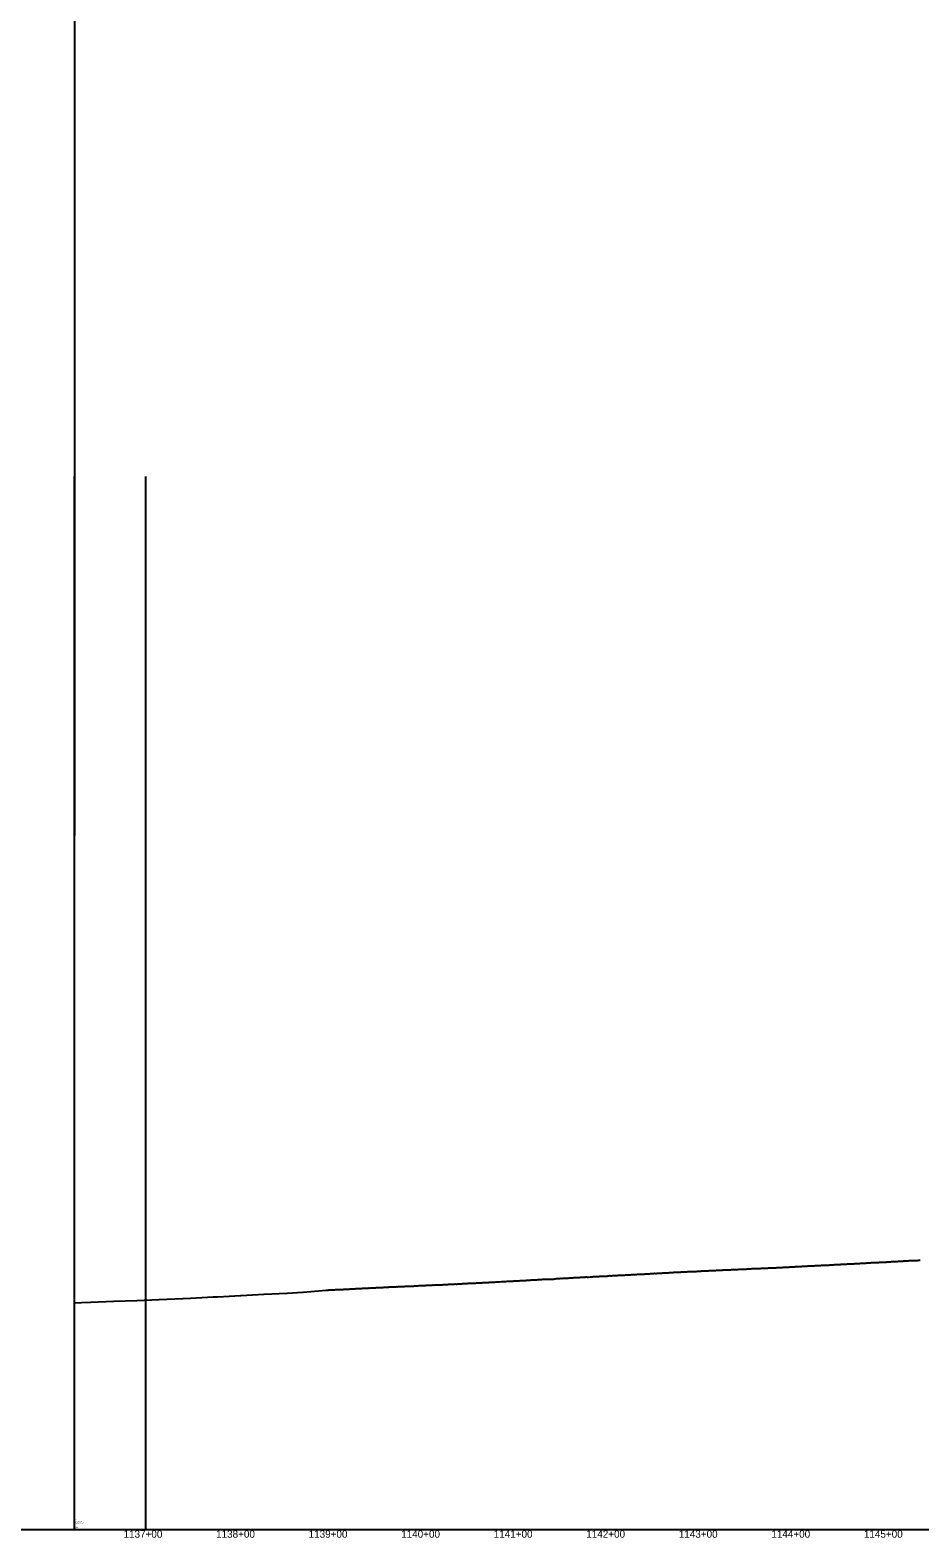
# Model space of a CAD drawing. Extents: x -3793 to 50787, y -1075 to 6138.
# Drawn here: x 952 to 1914, y -1009 to 620 of the extents above; entities that cross this region are included whole.
import ezdxf

# ---------------------------------------------------------------- set-up
doc = ezdxf.new("R2010")
doc.units = 0
for name, color, linetype in [('RD_DDB_Profile_EX', 7, 'Continuous'), ('RD_DDB_StaTX', 7, 'Continuous'), ('RD_GPK_Profile_Cell', 7, 'Continuous'), ('RD_Sketch10', 7, 'Continuous')]:
    doc.layers.add(name, color=color, linetype=linetype)

msp = doc.modelspace()

# ---------------------------------------------------------------- linework, layer by layer
at = {"layer": 'RD_DDB_Profile_EX'}
for points in [[(1669.803388, -721.164905), (1670.805993, -721.06531), (1671.802403, -721.065615), (1672.818417, -721.01536), (1674.804143, -720.866745), (1675.800551, -720.81637), (1676.803261, -720.76613), (1677.799482, -720.666425), (1678.822798, -720.616215), (1679.806199, -720.5171), (1680.808905, -720.46627), (1681.805231, -720.513975), (1682.807937, -720.514355), (1683.804344, -720.46466), (1684.806952, -720.36638), (1685.803278, -720.315355), (1686.805984, -720.265115), (1687.802392, -720.214125), (1688.8051, -720.215165), (1689.801424, -720.16352), (1690.804132, -720.162565), (1691.813409, -720.112285), (1692.803147, -720.06328), (1693.799472, -719.963615), (1694.802179, -719.81531), (1695.81164, -719.813015), (1697.805219, -719.763155), (1698.807827, -719.714175), (1699.804235, -719.66447), (1700.81982, -719.61228), (1701.803267, -719.51325), (1702.805973, -719.364915), (1703.80238, -719.41393), (1705.042739, -719.36338), (1706.045714, -719.26506), (1707.038359, -719.26479), (1708.034685, -719.31379), (1709.037391, -719.264155), (1710.033801, -719.21318), (1711.036423, -719.212165), (1712.039129, -719.21248), (1713.035455, -719.113555), (1714.038161, -719.06321), (1715.034574, -719.062245), (1716.037193, -718.963245), (1717.033606, -718.91296), (1718.036314, -718.81399), (1719.038931, -718.76433), (1720.035347, -718.763325), (1721.037963, -718.665085), (1722.034379, -718.61477), (1723.037087, -718.614415), (1724.039701, -718.614755), (1725.036119, -718.56373), (1726.038828, -718.56406), (1727.035152, -718.51449), (1728.03786, -718.41484), (1729.034184, -718.413075), (1730.036892, -718.36339), (1731.039601, -718.21599), (1732.035924, -718.16566), (1733.038633, -718.165265), (1734.035052, -718.11571), (1735.037665, -718.066065), (1736.040253, -717.96566), (1737.036579, -717.915345), (1738.039285, -717.915695), (1739.035709, -717.865395), (1740.038317, -717.865735), (1741.034742, -717.86466), (1742.037349, -717.714985), (1743.040054, -717.66612), (1744.036482, -717.568195), (1745.039086, -717.61616), (1746.035514, -717.565065), (1747.038222, -717.51702), (1748.040824, -717.566545), (1749.037254, -717.465435), (1750.039856, -717.366585), (1751.036286, -717.36547), (1752.038994, -717.4158), (1753.035318, -717.317135), (1754.038026, -717.265835), (1755.040734, -717.21617), (1756.037058, -717.16671), (1757.039766, -717.11706), (1758.036091, -717.117585), (1759.038799, -716.96966), (1760.041506, -716.96832), (1761.037831, -716.916275), (1762.040539, -716.867485), (1763.036973, -716.866325), (1764.039436, -716.766655), (1765.035873, -716.76637), (1766.038468, -716.71669), (1767.041173, -716.66792), (1768.037612, -716.617615), (1769.040205, -716.66526), (1770.036644, -716.56677), (1771.039237, -716.419795), (1772.041942, -716.418345)], [(1772.041942, -716.418345), (1773.038384, -716.368045), (1774.040974, -716.31838), (1775.037416, -716.21989), (1776.040123, -716.170275), (1777.036448, -716.169025), (1778.039156, -716.16847), (1779.041743, -715.97163), (1780.038188, -715.872205), (1781.040895, -715.82263), (1782.03722, -715.821325), (1783.039927, -715.770785), (1784.042635, -715.72117), (1785.038959, -715.720825), (1785.377392, -715.67191), (1786.38005, -715.6223), (1787.376432, -715.621955), (1788.379217, -715.62236), (1789.375473, -715.572), (1790.378257, -715.4724), (1791.380913, -715.37378), (1792.377298, -715.274395), (1793.379953, -715.272835), (1794.376338, -715.27053), (1795.378993, -715.172875), (1796.381775, -715.12429), (1797.378163, -715.12393), (1798.380816, -715.07231), (1799.377204, -714.97098), (1800.379856, -714.92438), (1801.376244, -714.827025), (1802.378896, -714.77646), (1803.381678, -714.774845), (1804.377936, -714.72345), (1805.380719, -714.673855), (1806.37711, -714.625555), (1807.379759, -714.527015), (1808.382541, -714.475355), (1809.378799, -714.426025), (1810.381581, -714.4754), (1811.377839, -714.47294), (1812.3732, -714.37607), (1813.369455, -714.326765), (1814.37224, -714.22829), (1815.375025, -714.226535), (1816.371281, -714.12616), (1817.374066, -714.02658), (1818.370321, -713.9773), (1819.373106, -713.928845), (1820.375744, -713.9259), (1821.372147, -713.82667), (1822.374785, -713.727075), (1823.371187, -713.676715), (1824.373972, -713.628265), (1825.370228, -713.62676), (1826.373013, -713.578315), (1827.375648, -713.526435), (1828.372053, -713.47609), (1829.374688, -713.42763), (1830.371094, -713.376135), (1831.373728, -713.327675), (1832.376511, -713.329265), (1833.372769, -713.23003), (1834.375551, -713.176965), (1835.37196, -713.07778), (1836.374591, -712.980535), (1837.371, -712.97667), (1838.373632, -712.927055), (1839.376414, -712.87865), (1840.372672, -712.828275), (1841.375455, -712.77989), (1842.371712, -712.77714), (1843.374495, -712.72754), (1844.377278, -712.630375), (1845.373535, -712.576385), (1846.376318, -712.577985), (1847.372575, -712.52763), (1848.375543, -712.426795), (1849.371798, -712.377655), (1850.374583, -712.32806), (1851.377207, -712.27844), (1852.373624, -712.27688), (1853.376409, -712.229745), (1854.372664, -712.13059), (1855.37545, -712.127305), (1856.378071, -711.93019), (1857.37449, -711.877345), (1858.377111, -711.780235), (1859.373531, -711.82739), (1860.376152, -711.779015), (1861.372571, -711.68117), (1862.375357, -711.62908), (1863.377975, -711.58074), (1864.06236, -711.531675), (1865.065745, -711.52941), (1866.05944, -711.576105), (1867.055873, -711.477025), (1868.058479, -711.381125), (1869.055099, -711.3332), (1870.051367, -711.23399), (1871.061559, -711.18255)], [(1871.061559, -711.18255), (1872.05783, -711.17856), (1873.054254, -711.174675), (1874.056869, -711.028605), (1875.053293, -710.978245), (1876.049562, -710.97671), (1877.052332, -710.974755), (1878.056033, -710.92502), (1879.05245, -710.82806), (1880.055072, -710.778475), (1881.051489, -710.72473), (1882.05411, -710.676245), (1883.050528, -710.57928), (1884.054238, -710.526025), (1885.057005, -710.524245), (1886.053277, -710.424985), (1887.049688, -710.42464), (1888.052316, -710.326115), (1889.04889, -710.32467), (1890.052603, -710.225775), (1891.055372, -710.225165), (1892.051642, -710.12582), (1893.048044, -710.02239), (1894.050681, -709.972765), (1895.047083, -709.922435), (1896.057172, -709.82223), (1897.053574, -709.772895), (1898.049844, -709.723515), (1899.052612, -709.674935), (1900.048883, -709.62258), (1901.045278, -709.571265), (1902.055383, -709.472975), (1903.051778, -709.471675), (1904.048048, -709.42131), (1905.050816, -709.42077), (1906.047087, -709.4195), (1907.043476, -709.36918), (1908.053733, -709.318975), (1909.050119, -709.26955), (1910.052772, -709.16992), (1911.049158, -709.21781), (1912.045427, -709.117495), (1913.048197, -709.017845), (1914.05194, -709.017005)], [(1351.267224, -737.51731), (1352.269675, -737.51691), (1353.266229, -737.419425), (1354.26868, -737.36827), (1355.27105, -737.416475), (1356.267685, -737.366825), (1357.270055, -737.266435), (1358.266607, -737.21679), (1359.26906, -737.215705), (1360.265612, -737.16675), (1361.268065, -737.01839), (1362.27044, -737.01795), (1363.26707, -737.016305), (1364.269552, -736.916585), (1365.266184, -736.96627), (1366.268557, -736.964555), (1367.268541, -736.86554), (1368.270909, -736.717135), (1369.273202, -736.66671), (1370.269904, -736.71577), (1371.272167, -736.616005), (1372.268868, -736.517675), (1373.271163, -736.467875), (1374.273533, -736.41616), (1375.270232, -736.465905), (1376.2726, -736.416105), (1377.269227, -736.31586), (1378.271494, -736.216665), (1379.268192, -736.21706), (1380.270561, -736.167225), (1381.272861, -736.166165), (1382.269557, -736.017175), (1383.271926, -736.01611), (1384.268623, -735.9665), (1385.270824, -736.01605), (1386.267519, -735.867055), (1387.269889, -735.766585), (1388.385041, -735.865135), (1389.387384, -735.76471), (1391.386358, -735.764085), (1392.388768, -735.664215), (1393.391117, -735.66326), (1394.376839, -735.56472), (1395.39018, -735.51479), (1396.38452, -735.61168), (1397.386873, -735.511755), (1398.383441, -735.413085), (1399.385852, -735.411695), (1400.388262, -735.26173), (1401.384852, -735.212585), (1402.387263, -735.262135), (1403.390903, -735.16125), (1404.393266, -735.060815), (1405.38179, -735.01095), (1406.384104, -734.91051), (1407.386465, -734.86043), (1408.388825, -734.859605), (1409.378072, -734.909635), (1410.38782, -734.759915), (1411.390125, -734.65978), (1412.386798, -734.808795), (1413.38095, -734.757755), (1414.383311, -734.60822), (1415.385672, -734.6572), (1416.382339, -734.607), (1417.384667, -734.507155), (1418.387027, -734.40698), (1419.389388, -734.356285), (1421.380157, -734.20601), (1422.382518, -734.155545), (1423.379177, -734.105745), (1424.381513, -734.105105), (1425.383874, -734.00485), (1426.386234, -733.904725), (1427.3864, -733.904795), (1430.381725, -733.902355), (1431.378359, -733.802935), (1432.38072, -733.70262), (1433.38308, -733.702185), (1434.379726, -733.65267), (1435.38094, -733.60222), (1436.383531, -733.451835), (1437.378246, -733.550565), (1438.37468, -733.451), (1439.377269, -733.350565), (1440.379856, -733.350125), (1441.376285, -733.25054), (1442.579171, -733.20999), (1443.381525, -733.25032), (1444.384189, -733.200755), (1445.372794, -733.051015), (1446.37546, -733.051495), (1447.378117, -732.952235), (1448.380782, -732.902555), (1449.377145, -732.752215), (1450.37981, -732.602795), (1451.382474, -732.653075), (1452.38081, -732.70236), (1453.373759, -732.603695), (1454.376406, -732.604145), (1455.379071, -732.554245)], [(1455.379071, -732.554245), (1456.375454, -732.503875), (1457.378099, -732.45447), (1458.380764, -732.355295), (1459.387684, -732.30491), (1461.374699, -732.1558), (1462.377365, -732.156215), (1463.368874, -732.155845), (1464.381588, -732.056005), (1465.379015, -732.00668), (1466.381641, -731.957095), (1467.666466, -731.7079), (1468.657087, -731.80693), (1469.653746, -731.757655), (1470.644948, -731.757255), (1471.640879, -731.658295), (1472.632661, -731.608145), (1473.627863, -731.558945), (1474.685439, -731.45594), (1475.683901, -731.3569), (1477.671015, -731.25755), (1478.660976, -731.25716), (1479.665574, -731.25694), (1480.661863, -731.206025), (1481.66461, -731.106705), (1482.660899, -731.00686), (1483.663647, -731.00675), (1484.659936, -730.91116), (1485.662683, -730.911895), (1486.658972, -730.85696), (1487.661719, -730.80741), (1488.658009, -730.7562), (1489.6608, -730.70688), (1490.657087, -730.458135), (1491.653407, -730.456395), (1492.656123, -730.457375), (1493.647277, -730.407215), (1494.667747, -730.357465), (1495.659077, -730.307235), (1496.661794, -730.357515), (1497.658114, -730.20588), (1498.660831, -730.106815), (1499.65715, -730.15569), (1500.654798, -730.056615), (1501.646635, -729.90693), (1502.643552, -729.90743), (1503.63597, -729.807465), (1504.683786, -729.75516), (1505.673693, -729.705095), (1506.672618, -729.705455), (1507.663107, -729.60562), (1508.668375, -729.55565), (1509.65997, -729.65484), (1510.662689, -729.704985), (1511.663426, -729.5051), (1512.661725, -729.45574), (1513.658043, -729.355595), (1514.665597, -729.405065), (1517.656087, -729.354545), (1518.648155, -729.204875), (1519.659722, -729.055045), (1520.651441, -728.95513), (1521.65416, -728.85601), (1522.650477, -728.85496), (1523.660805, -728.854755), (1524.65715, -728.65478), (1525.659873, -728.60521), (1526.656187, -728.65463), (1527.658909, -728.605255), (1528.655224, -728.55487), (1529.657946, -728.455305), (1530.65426, -728.45472), (1531.656982, -728.455135), (1532.653297, -728.40457), (1533.656019, -728.304965), (1534.648314, -728.15521), (1535.659424, -728.15501), (1536.65137, -728.05506), (1537.654091, -728.05505), (1538.658016, -728.00409), (1539.660738, -727.80527), (1540.660634, -727.804495), (1542.656117, -727.75454), (1543.65884, -727.70537), (1544.655153, -727.605135), (1545.657877, -727.55522), (1546.65419, -727.40482), (1547.549327, -727.404605), (1550.540337, -727.404305), (1551.543239, -727.3049), (1552.546167, -727.15553), (1553.542294, -727.15516), (1554.545222, -727.205345), (1555.548153, -727.30474), (1557.547209, -727.005275), (1558.538638, -726.95519), (1559.546265, -726.90557), (1560.549157, -726.75649), (1561.545321, -726.70612), (1562.546871, -726.70656), (1565.542875, -726.557295)], [(1565.542875, -726.557295), (1566.532989, -726.507245), (1567.541931, -726.45702), (1568.544814, -726.45706), (1569.547379, -726.40674), (1572.542975, -726.207475), (1573.545856, -726.15785), (1574.542031, -726.107515), (1575.544911, -726.10753), (1576.547838, -725.95865), (1577.543967, -725.908655), (1578.546893, -725.7102), (1579.549824, -725.75947), (1580.545953, -725.758345), (1581.54888, -725.659515), (1582.545009, -725.708385), (1583.540631, -725.609335), (1584.5435, -725.51059), (1585.539629, -725.46065), (1586.542556, -725.410195), (1587.545488, -725.31104), (1588.532758, -725.261115), (1589.544543, -725.16339), (1590.540672, -725.162945), (1591.543599, -725.160665), (1592.546461, -725.161055), (1593.542655, -725.110705), (1594.545516, -725.061095), (1595.548515, -725.012485), (1596.544643, -724.86355), (1597.547502, -724.81252), (1598.543699, -724.761175), (1599.546558, -724.760555), (1600.549483, -724.76092), (1601.545613, -724.611605), (1602.548467, -724.562515), (1603.551469, -724.51292), (1604.5476, -724.412555), (1605.543238, -724.41302), (1606.539367, -724.412665), (1607.542217, -724.412485), (1608.545142, -724.26403), (1609.541273, -724.213665), (1610.544198, -724.164075), (1611.54713, -724.163865), (1612.54334, -724.063525), (1614.542316, -724.06297), (1615.545241, -723.963345), (1616.548082, -723.815585), (1617.544297, -723.76521), (1618.547137, -723.713755), (1619.550068, -723.614755), (1620.546285, -723.614415), (1621.549123, -723.614155), (1622.545341, -723.5632), (1623.548179, -723.415485), (1624.551012, -723.415885), (1625.813984, -723.31567), (1626.816726, -723.21674), (1627.808183, -723.31506), (1628.810887, -723.266125), (1629.807215, -723.115105), (1630.809919, -723.064825), (1631.806331, -722.965815), (1632.809037, -722.96555), (1633.805363, -723.013875), (1634.807965, -722.914245), (1635.804377, -722.765255), (1636.807083, -722.71565), (1637.803409, -722.7153), (1638.806115, -722.615695), (1639.802526, -722.564685), (1640.805234, -722.517115), (1641.801456, -722.51674), (1642.811762, -722.41719), (1643.808173, -722.364215), (1644.810878, -722.41393), (1645.807205, -722.31426), (1646.80991, -722.16663), (1647.80632, -722.11561), (1648.808924, -722.11536), (1649.805252, -722.114355), (1650.807956, -722.115405), (1651.804367, -722.064405), (1652.807074, -721.964785), (1653.803399, -721.865105), (1654.806106, -721.8655), (1655.802515, -721.765155), (1656.80512, -721.716235), (1657.801446, -721.66653), (1658.804152, -721.61628), (1659.800563, -721.56592), (1660.810869, -721.467025), (1661.807195, -721.466625), (1662.809901, -721.417075), (1663.80621, -721.367335), (1664.808915, -721.2678), (1665.805242, -721.2161), (1666.821211, -721.215215), (1668.807064, -721.21526), (1669.803388, -721.164905)], [(1000, -754.99772), (1007.624476, -754.714145), (1017.592206, -754.34661), (1042.600443, -753.42463), (1067.615061, -752.50265), (1075.347508, -752.15136), (1099.878775, -751.03636), (1100.342121, -751.01533), (1125.34103, -749.88128), (1149.947016, -748.765045), (1150.342633, -748.752775), (1154.67125, -748.52379), (1155.067162, -748.51151), (1179.669634, -747.210065), (1180.065491, -747.1823), (1204.665004, -745.880985), (1205.066554, -745.852795), (1229.663084, -744.551615), (1230.001031, -744.532825), (1246.856496, -743.45263), (1247.270853, -743.4296), (1272.061036, -741.471355), (1273.05754, -741.42089), (1274.060059, -741.372125), (1275.073323, -741.221695), (1276.062354, -741.17209), (1277.058813, -741.024155), (1278.06137, -741.02286), (1279.057829, -740.97161), (1280.068181, -740.970985), (1281.064638, -740.97221), (1282.067095, -740.87263), (1283.063789, -740.823025), (1284.060249, -740.82169), (1285.062805, -740.67298), (1286.059265, -740.62338), (1287.061821, -740.62293), (1288.058281, -740.671605), (1289.060837, -740.57288), (1290.057297, -740.57156), (1291.059853, -740.37368), (1292.056313, -740.324095), (1293.058869, -740.4211), (1294.055329, -740.42061), (1295.057916, -740.27192), (1296.054481, -740.222295), (1297.056932, -740.22019), (1298.061289, -740.12113), (1299.06374, -740.07161), (1300.060305, -739.973725), (1301.062757, -739.82415), (1302.059321, -739.823675), (1303.061773, -739.82324), (1304.058337, -739.723625), (1305.060789, -739.672335), (1306.057353, -739.62445), (1307.059941, -739.623155), (1308.056401, -739.622685), (1309.261574, -739.57125), (1310.264095, -739.47085), (1311.260597, -739.422055), (1312.263119, -739.37247), (1313.259621, -739.37201), (1314.262142, -739.27242), (1315.258644, -739.22281), (1316.261166, -739.220715), (1317.280113, -739.1195), (1318.260318, -739.07068), (1319.2791, -739.11946), (1320.259342, -739.02146), (1321.261865, -738.97104), (1322.258365, -738.97059), (1323.269257, -738.82179), (1324.271617, -738.77135), (1325.268392, -738.720945), (1326.27075, -738.671315), (1327.267397, -738.6709), (1328.269755, -738.671265), (1329.272207, -738.62467), (1330.268759, -738.52043), (1331.271212, -738.47), (1332.267764, -738.42117), (1333.270217, -738.41995), (1334.266769, -738.271905), (1335.269131, -738.172215), (1336.271586, -738.218735), (1337.268136, -738.268345), (1338.270712, -738.170195), (1339.267265, -738.020595), (1340.269717, -737.92089), (1341.26627, -737.92055), (1342.268722, -737.91861), (1343.271088, -737.918205), (1344.267726, -737.869305), (1345.270093, -737.86743), (1346.266731, -737.71926), (1347.269098, -737.66956), (1348.271552, -737.618405), (1349.268103, -737.667345), (1350.270557, -737.518355), (1351.267224, -737.51731)]]:
    msp.add_lwpolyline(points, dxfattribs=at)
at = {"layer": 'RD_GPK_Profile_Cell'}
for p, q in [((1000, 1000), (1000, -250)), ((1000, -1000), (1000, -500)), ((1000, -1000), (46610.921919, -1000)), ((1000, -1000), (1000, -1000))]:
    msp.add_line(p, q, dxfattribs=at)
at = {"layer": 'RD_Sketch10'}
for p, q in [((1000, -1000), (1000, 138.027692)), ((1077.33, -1000), (1077.33, 138.027692)), ((500, -1000), (1000, -1000))]:
    msp.add_line(p, q, dxfattribs=at)

# ---------------------------------------------------------------- texts
at = {"layer": 'RD_DDB_StaTX'}
for s, p in [('1137+00', (1053.125471, -1009)), ('1138+00', (1153.125471, -1009)), ('1139+00', (1253.125471, -1009)), ('1140+00', (1353.125471, -1009)), ('1141+00', (1453.125471, -1009)), ('1142+00', (1553.125471, -1009)), ('1143+00', (1653.125471, -1009)), ('1144+00', (1753.125471, -1009)), ('1145+00', (1853.125471, -1009))]:
    msp.add_text(s, height=8, dxfattribs=at).set_placement(p)
at = {"layer": 'RD_GPK_Profile_Cell'}
for s, p in [('002', (1000, -990.571533)), ('200', (1000, -994.612305)), ('113622.670000', (1000, -993.265381)), ('I77NBLRELO', (1000, -991.918457)), ('50', (1000, -995.959229)), ('10', (1000, -997.306152)), ('NOGAP', (1000, -998.653076))]:
    msp.add_text(s, height=1, dxfattribs=at).set_placement(p)

doc.saveas('drawing.dxf')
